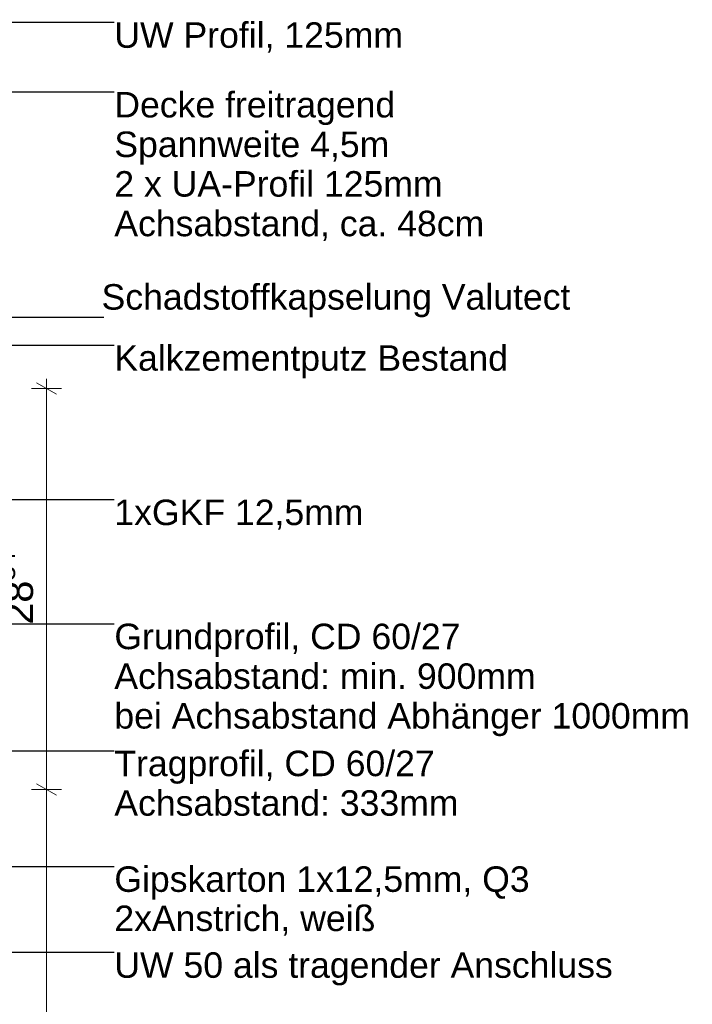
# Model space of a CAD drawing. Header units: metres. Extents: x -4 to 99, y -11 to 17.
# Tile 711 of 747: x 81.052 to 81.528, y -10.404 to -9.709. Entities that reach past the tile are written whole.
import ezdxf

# ---------------------------------------------------------------- set-up
doc = ezdxf.new("R2010")
doc.units = ezdxf.units.M
doc.header["$MEASUREMENT"] = 0
doc.layers.add('152 - Bemaßung_ Beschriftung.Ausbau', color=7, linetype='Continuous')
doc.styles.add('ERSTELLTER_STIL_2', font='txt')
doc.dimstyles.new('ERSTELLTER_STIL__15', dxfattribs={"dimtxt": 0.02, "dimasz": 0.01064, "dimexe": 0.18, "dimexo": 0.0625, "dimgap": 0, "dimtad": 1, "dimzin": 0, "dimdsep": 46, "dimtxsty": 'ERSTELLTER_STIL_2', "dimblk": 'ARROWHEAD_2', "dimblk1": 'ARROWHEAD_2', "dimblk2": 'ARROWHEAD_2', "dimcen": 0.09, "dimse1": 1, "dimse2": 1, "dimclrd": 7, "dimclre": 7, "dimclrt": 7, "dimazin": 0, "dimtfac": 1, "dimtdec": 4, "dimtmove": 0, "dimatfit": 3, "dimfxl": 1, "dimtolj": 1, "dimtzin": 0, "dimarcsym": 0})
doc.dimstyles.new('ERSTELLTER_STIL__5', dxfattribs={"dimtxt": 0.18, "dimasz": 0.00912, "dimexe": 0.18, "dimexo": 0.0625, "dimgap": 0, "dimtad": 0, "dimtih": 1, "dimtoh": 1, "dimdec": 4, "dimzin": 0, "dimdsep": 46, "dimcen": 0.09, "dimadec": 0, "dimazin": 0, "dimtfac": 1, "dimtdec": 4, "dimtmove": 0, "dimatfit": 3, "dimldrblk": 'ARROWHEAD_11', "dimfxl": 1, "dimtolj": 1, "dimtzin": 0, "dimarcsym": 0})

# ---------------------------------------------------------------- blocks, each defined once
blk = doc.blocks.new('*D657', base_point=(71.99356, -19.65429))
at = {"layer": '152 - Bemaßung_ Beschriftung.Ausbau', "color": 7, "linetype": 'Continuous', "lineweight": 5}
for p, q in [((81.0643, -10.2486), (81.0783, -10.25669)), ((81.0818, -10.25265), (81.0608, -10.25265)), ((81.0713, -10.67704), (81.0713, -10.25265)), ((81.0643, -10.67299), (81.0783, -10.68108)), ((81.0818, -10.67704), (81.0608, -10.67704)), ((81.0713, -10.68388), (81.0713, -10.67704))]:
    blk.add_line(p, q, dxfattribs=at)
at = {"layer": '152 - Bemaßung_ Beschriftung.Ausbau', "color": 7, "lineweight": 5, "insert": (81.0673, -10.49003), "char_height": 0.02, "attachment_point": 7, "rotation": 90, "style": 'ERSTELLTER_STIL_2'}
blk.add_mtext('\\A1;{\\pql;\\fArial|b0|i0|c0|p38;42\\fArial|b0|i0|c0|p38;\\A1{\\H.66x;\\S44^  ;}}', dxfattribs=at)
blk = doc.blocks.new('ARROWHEAD_2')
at = {"color": 0, "linetype": 'Continuous', "lineweight": 0}
for p, q in [((-0.378, -0.655), (0.378, 0.655)), ((0, 0), (-1, 0))]:
    blk.add_line(p, q, dxfattribs=at)
blk = doc.blocks.new('*D658', base_point=(71.99356, -19.65429))
at = {"layer": '152 - Bemaßung_ Beschriftung.Ausbau', "color": 7, "linetype": 'Continuous', "lineweight": 5}
for p, q in [((81.0783, -9.97333), (81.0643, -9.96524)), ((81.0713, -9.96929), (81.0713, -9.96244)), ((81.0818, -9.96929), (81.0608, -9.96929)), ((81.0713, -10.25265), (81.0713, -9.96929)), ((81.0643, -10.2486), (81.0783, -10.25669)), ((81.0818, -10.25265), (81.0608, -10.25265))]:
    blk.add_line(p, q, dxfattribs=at)
at = {"layer": '152 - Bemaßung_ Beschriftung.Ausbau', "color": 7, "lineweight": 5, "insert": (81.06763, -10.13616), "char_height": 0.02, "attachment_point": 7, "rotation": 90, "style": 'ERSTELLTER_STIL_2'}
blk.add_mtext('\\A1;{\\pql;\\fArial|b0|i0|c0|p38;28\\fArial|b0|i0|c0|p38;\\A1{\\H.66x;\\S34^  ;}}', dxfattribs=at)
blk = doc.blocks.new('ARROWHEAD_11')
at = {"color": 0, "linetype": 'Continuous', "lineweight": 0}
blk.add_line((0, 0), (-1, 0), dxfattribs=at)
at = {"color": 0, "linetype": 'Continuous', "lineweight": 0, "const_width": 0.25, "flags": 128}
blk.add_lwpolyline([(-0.125, 0, 1), (0.125, 0, 1)], format="xyb", close=True, dxfattribs=at)

msp = doc.modelspace()

# ---------------------------------------------------------------- texts
at = {"layer": '152 - Bemaßung_ Beschriftung.Ausbau', "color": 7, "linetype": 'Continuous', "lineweight": 9, "char_height": 0.018, "style": 'ERSTELLTER_STIL_2'}
for s, insert, attachment_point in [('\\A1;{\\pql;\\fArial|b0|i0|c0|p38;UW\\fArial|b0|i0|c0|p38; Profil, \\fArial|b0|i0|c0|p38;125mm}', (81.11923, -9.7107), 1), ('\\A1;{\\pqr;\\fArial|b0|i0|c0|p38;Schadstoffkapselung\\fArial|b0|i0|c0|p38; \\fArial|b0|i0|c0|p38;Valutect}', (81.44146, -9.91907), 9), ('\\A1;{\\pql;\\fArial|b0|i0|c0|p38;Kalkzementputz\\fArial|b0|i0|c0|p38; Bestand}', (81.11923, -9.93878), 1), ('\\A1;{\\pql;\\fArial|b0|i0|c0|p38;1xGKF 12,5mm}', (81.11923, -10.04783), 1), ('\\A1;{\\pql;\\fArial|b0|i0|c0|p38;UW 50\\fArial|b0|i0|c0|p38; als tragender Anschluss}', (81.11923, -10.36761), 1)]:
    msp.add_mtext(s, dxfattribs=dict(at, insert=insert, attachment_point=attachment_point))
at = {"layer": '152 - Bemaßung_ Beschriftung.Ausbau', "color": 7, "linetype": 'Continuous', "lineweight": 9, "char_height": 0.018, "attachment_point": 1, "style": 'ERSTELLTER_STIL_2'}
for s, insert, line_spacing_factor in [('\\A1;{\\pql;\\fArial|b0|i0|c0|p38;Decke freitragend\\P\\pql;\\fArial|b0|i0|c0|p38;Spannweite 4,5m\\P\\pql;\\fArial|b0|i0|c0|p38;2 x UA-Profil 125mm\\P\\pql;\\fArial|b0|i0|c0|p38;Achsabstand, ca. 48cm}', (81.11923, -9.75988), 0.932056), ('\\A1;{\\pql;\\fArial|b0|i0|c0|p38;Grundprofil, CD 60/27\\P\\pql;\\fArial|b0|i0|c0|p38;Achsabstand: min. 900mm\\P\\pql;\\fArial|b0|i0|c0|p38;bei Achsabstand Abhänger 1000mm}', (81.11923, -10.13547), 0.934447), ('\\A1;{\\pql;\\fArial|b0|i0|c0|p38;Tragprofil, CD 60/27\\P\\pql;\\fArial|b0|i0|c0|p38;Achsabstand: 333mm}', (81.11923, -10.22518), 0.931204), ('\\A1;{\\pql;\\fArial|b0|i0|c0|p38;Gipskarton 1x12,5mm, Q3\\P\\pql;\\fArial|b0|i0|c0|p38;2xAnstrich, weiß}', (81.11923, -10.3069), 0.922411)]:
    msp.add_mtext(s, dxfattribs=dict(at, insert=insert, line_spacing_factor=line_spacing_factor))

# ---------------------------------------------------------------- dimensions: what is measured, and where the dimension line sits
at = {"layer": '152 - Bemaßung_ Beschriftung.Ausbau', "color": 7, "linetype": 'Continuous', "lineweight": 5}
for base, p1, p2, picture, middle in [((81.0713, -9.96929), (80.99304, -10.25265), (80.99304, -9.96929), '*D658', (81.0573, -10.08628)), ((81.0713, -10.25265), (80.66604, -10.67704), (80.99304, -10.25265), '*D657', (81.0573, -10.44015))]:
    dim = msp.add_linear_dim(base=base, p1=p1, p2=p2, angle=90, dimstyle='ERSTELLTER_STIL__15', dxfattribs=at)
    dim.commit()
    dim.dimension.update_dxf_attribs({"geometry": picture, "text_midpoint": middle, "dimtype": 160, "text_rotation": 90})

# ---------------------------------------------------------------- leaders
at = {"layer": '152 - Bemaßung_ Beschriftung.Ausbau', "color": 7, "linetype": 'Continuous', "lineweight": 9, "annotation_type": 0, "has_hookline": 1, "hookline_direction": 0}
for points, text_width in [([(80.70064, -10.09375), (80.82411, -9.7107), (81.11923, -9.7107)], 0.20025), ([(80.78406, -10.01393), (80.91145, -9.75988), (81.11923, -9.75988)], 0.25954), ([(80.948, -9.97296), (81.02959, -9.91907), (81.11181, -9.91907)], 0.32965), ([(81.00001, -9.96425), (81.02959, -9.93878), (81.11923, -9.93878)], 0.27425), ([(80.83546, -10.10466), (80.89641, -10.04783), (81.11923, -10.04783)], 0.17159), ([(80.8307, -10.19707), (80.89641, -10.13547), (81.11923, -10.13547)], 0.40315), ([(80.91386, -10.23172), (80.92451, -10.22518), (81.11923, -10.22518)], 0.24138), ([(80.89798, -10.25265), (80.94812, -10.3069), (81.11923, -10.3069)], 0.29077), ([(80.63591, -10.27998), (80.71942, -10.36761), (81.11923, -10.36761)], 0.34893)]:
    msp.add_leader(points, dimstyle='ERSTELLTER_STIL__5', dxfattribs=dict(at, text_width=text_width))

doc.saveas('drawing.dxf')
